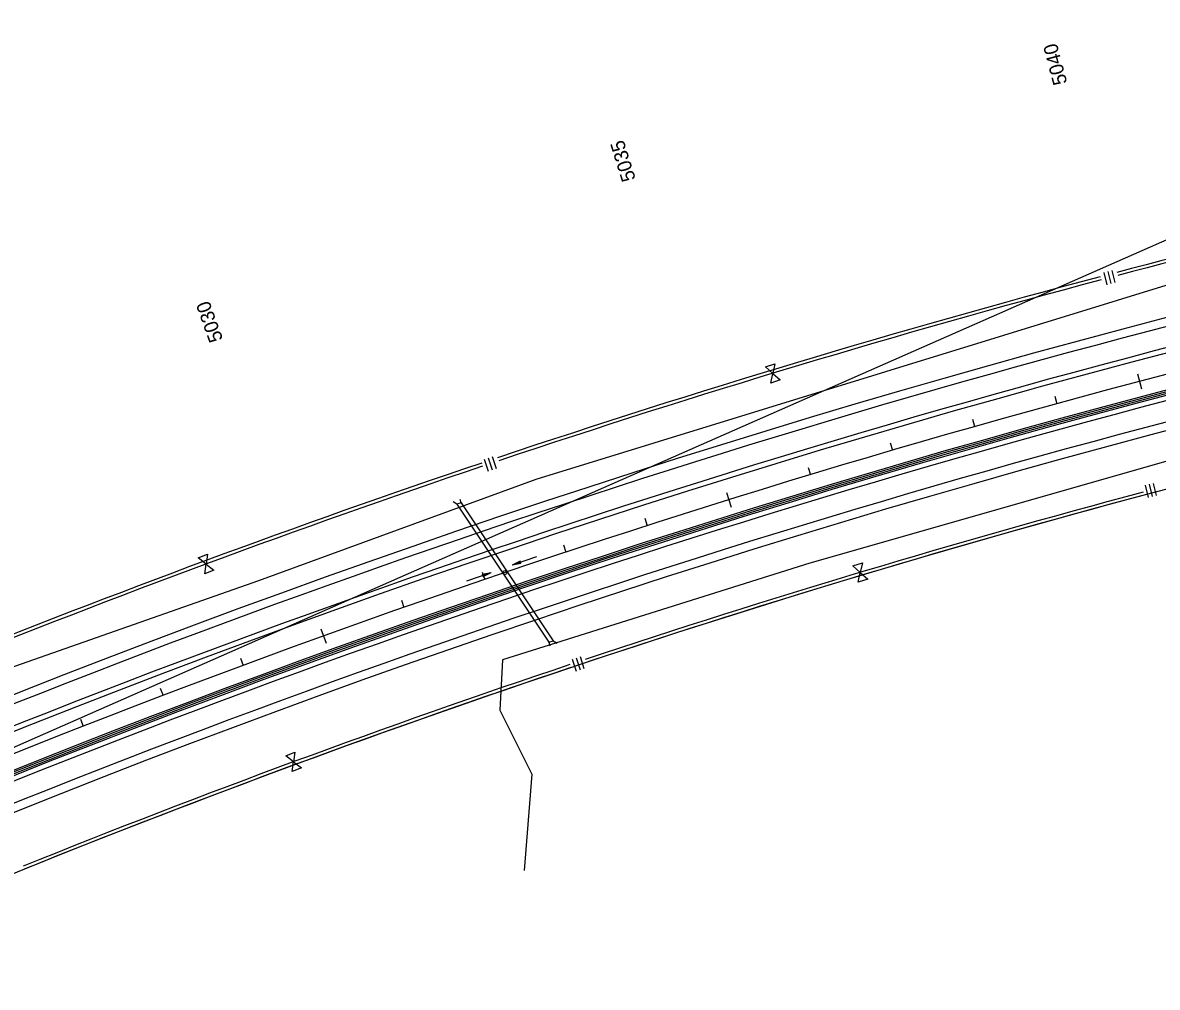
# Model space of a CAD drawing. Extents: x 192699 to 285914, y 194342 to 233219.
# Drawn here: x 247371 to 248698, y 223721 to 224849 of the extents above; entities that cross this region are included whole.
import ezdxf

# ---------------------------------------------------------------- set-up
doc = ezdxf.new("R2010")
doc.units = 0
for name, color, linetype in [('CENT LINE', 7, 'Continuous'), ('CONCRETE', 7, 'Continuous'), ('CURVE LINE', 7, 'Continuous'), ('DRAINAGE', 7, 'Continuous'), ('DRAINAGE ARROWS', 7, 'Continuous'), ('Flood Plain', 7, 'Continuous'), ('R-W - CofA', 7, 'Continuous'), ('R_Water Annot', 7, 'Continuous'), ('ROAD', 7, 'Continuous'), ('SHOULDER', 7, 'Continuous'), ('STATIONING1', 7, 'Continuous'), ('WRSF', 7, 'Continuous')]:
    doc.layers.add(name, color=color, linetype=linetype)

msp = doc.modelspace()

# ---------------------------------------------------------------- linework, layer by layer
at = {"layer": 'CENT LINE'}
msp.add_arc((251611.3, 213352.7), 11459.2, 93.06668, 113.76668, dxfattribs=at)
at = {"layer": 'CONCRETE'}
for radius, start in [(11441.2, 98.77185), (11437.2, 98.77381)]:
    msp.add_arc((251611.3, 213352.7), radius, start, 113.76668, dxfattribs=at)
at = {"layer": 'CURVE LINE'}
msp.add_lwpolyline([(246993.1, 223840), (248908.4, 224683.5)], dxfattribs=at)
at = {"layer": 'DRAINAGE'}
for p, q in [((247883.7, 224287.7), (247878.8, 224286)), ((247878.8, 224286), (247986.5, 224124.6)), ((247883.7, 224287.7), (247991.4, 224126.3)), ((247986.5, 224124.6), (247991.4, 224126.3))]:
    msp.add_line(p, q, dxfattribs=at)
for points in [[(247878.8, 224286), (247874.3, 224288.9)], [(247883.7, 224287.7), (247882.6, 224291.7)], [(247991.4, 224126.3), (247995.9, 224123.4)], [(247986.5, 224124.6), (247987.6, 224120.6)]]:
    msp.add_lwpolyline(points, dxfattribs=at)
msp.add_lwpolyline([(247933.8, 224203.6), (247937.6, 224204.9), (247936.3, 224208.7), (247932.5, 224207.4)], close=True, dxfattribs=at)
at = {"layer": 'DRAINAGE ARROWS'}
for p, q in [((247952.6, 224219.4), (247943.6, 224214.7)), ((247952.7, 224219.2), (247945.2, 224215.3)), ((247952.8, 224218.9), (247946.8, 224215.8)), ((247952.9, 224218.7), (247948.4, 224216.4)), ((247952.9, 224218.4), (247950, 224216.9)), ((247953.6, 224216.6), (247952.6, 224219.4)), ((247908.8, 224204.4), (247918.7, 224206.2)), ((247908.9, 224204.2), (247917.1, 224205.7)), ((247908.9, 224204), (247915.5, 224205.1)), ((247909.6, 224202.1), (247915.5, 224205.1)), ((247909.7, 224201.6), (247918.7, 224206.2)), ((247909.7, 224201.8), (247917.1, 224205.7)), ((247953.6, 224216.6), (247943.6, 224214.7)), ((247953.5, 224216.8), (247945.2, 224215.3)), ((247953.4, 224217), (247946.8, 224215.8)), ((247953.3, 224217.3), (247948.4, 224216.4)), ((247953.3, 224217.5), (247950, 224216.9)), ((247953, 224218.2), (247951.6, 224217.5)), ((247953.2, 224217.8), (247951.6, 224217.5)), ((247909.7, 224201.6), (247908.8, 224204.4)), ((247909, 224203.7), (247913.9, 224204.6)), ((247909.1, 224203.5), (247912.3, 224204.1)), ((247909.2, 224203.3), (247910.8, 224203.5)), ((247909.3, 224202.8), (247910.8, 224203.5)), ((247909.4, 224202.6), (247912.3, 224204.1)), ((247909.5, 224202.3), (247913.9, 224204.6))]:
    msp.add_line(p, q, dxfattribs=at)
at = {"layer": 'Flood Plain'}
for points in [[(250370.6, 224639.7), (250349.8, 224829.1), (250087.1, 224800.3), (249458.2, 224715.7), (248788.7, 224566.9), (247971.3, 224315), (247646.7, 224196.6), (247193.6, 224037.6), (246984, 224024), (246818.3, 224176.3), (246723.6, 224247.3)], [(250370.6, 224639.7), (250213.9, 224628.1), (249512.1, 224525), (248835.9, 224372.8), (248291.5, 224217.2), (247932.2, 224103.9), (247928.9, 224045.4), (247966.5, 223970.2), (247957.6, 223857.6)]]:
    msp.add_lwpolyline(points, dxfattribs=at)
at = {"layer": 'R-W - CofA'}
for p, q in [((248635.1, 224557.3), (248638.6, 224542.9)), ((248639.9, 224558.4), (248643.4, 224544.1)), ((248644.6, 224559.6), (248648.2, 224545.3)), ((248239.5, 224446.9), (248250.6, 224450.5)), ((248248.1, 224439.1), (248239.5, 224446.9)), ((248250.6, 224450.5), (248248.1, 224439.1)), ((248245.7, 224427.8), (248248.1, 224439.1)), ((248256.7, 224431.4), (248245.7, 224427.8)), ((248248.1, 224439.1), (248256.7, 224431.4)), ((247910.8, 224338.8), (247915.3, 224324.7)), ((247915.5, 224340.3), (247920, 224326.2)), ((247920.2, 224341.8), (247924.7, 224327.8)), ((248683.4, 224308.2), (248686.9, 224293.9)), ((248688.2, 224309.4), (248691.7, 224295)), ((248693, 224310.5), (248696.5, 224296.2)), ((247576.5, 224223.3), (247587.3, 224227.6)), ((247585.7, 224216.1), (247576.5, 224223.3)), ((247587.3, 224227.6), (247585.7, 224216.1)), ((247584, 224204.7), (247585.7, 224216.1)), ((247594.8, 224209), (247584, 224204.7)), ((247585.7, 224216.1), (247594.8, 224209)), ((248341.9, 224214.1), (248353, 224217.6)), ((248350.5, 224206.3), (248341.9, 224214.1)), ((248348.1, 224195), (248350.5, 224206.3)), ((248353, 224217.6), (248350.5, 224206.3)), ((248350.5, 224206.3), (248359.1, 224198.5)), ((248359.1, 224198.5), (248348.1, 224195)), ((248013.6, 224105), (248018.1, 224091)), ((248018.3, 224106.5), (248022.8, 224092.5)), ((248022.9, 224108), (248027.4, 224094)), ((247678.8, 223991.9), (247689.5, 223996.2)), ((247689.5, 223996.2), (247687.9, 223984.7)), ((247687.9, 223984.7), (247678.8, 223991.9)), ((247686.2, 223973.3), (247687.9, 223984.7)), ((247687.9, 223984.7), (247697, 223977.6)), ((247697, 223977.6), (247686.2, 223973.3))]:
    msp.add_line(p, q, dxfattribs=at)
for radius, start, end in [(11589.2, 101.99776, 104.80305), (11585.4, 101.99776, 104.80099), (11329.2, 97.33668, 113.76668), (11589.2, 104.90157, 108.53923), (11585.4, 104.90157, 108.53923), (11589.2, 108.63558, 112.00932), (11585.4, 108.63813, 112.00932), (11332.9, 104.98308, 108.42919), (11329.2, 104.98308, 108.42919), (11332.9, 108.52272, 111.9695), (11329.2, 108.524, 111.9695)]:
    msp.add_arc((251611.3, 213352.7), radius, start, end, dxfattribs=at)
at = {"layer": 'R_Water Annot'}
for p, q in [((247972, 224224.5), (247943.6, 224214.7)), ((247952.6, 224219.4), (247943.6, 224214.7)), ((247952.7, 224219.2), (247945.2, 224215.3)), ((247952.8, 224218.9), (247946.8, 224215.8)), ((247952.9, 224218.7), (247948.4, 224216.4)), ((247952.9, 224218.4), (247950, 224216.9)), ((247953.6, 224216.6), (247952.6, 224219.4)), ((247890.3, 224196.6), (247918.7, 224206.2)), ((247908.8, 224204.4), (247918.7, 224206.2)), ((247908.9, 224204.2), (247917.1, 224205.7)), ((247908.9, 224204), (247915.5, 224205.1)), ((247909.6, 224202.1), (247915.5, 224205.1)), ((247909.7, 224201.6), (247918.7, 224206.2)), ((247909.7, 224201.8), (247917.1, 224205.7)), ((247953.6, 224216.6), (247943.6, 224214.7)), ((247953.5, 224216.8), (247945.2, 224215.3)), ((247953.4, 224217), (247946.8, 224215.8)), ((247953.3, 224217.3), (247948.4, 224216.4)), ((247953.3, 224217.5), (247950, 224216.9)), ((247953, 224218.2), (247951.6, 224217.5)), ((247953.2, 224217.8), (247951.6, 224217.5)), ((247909.7, 224201.6), (247908.8, 224204.4)), ((247909, 224203.7), (247913.9, 224204.6)), ((247909.1, 224203.5), (247912.3, 224204.1)), ((247909.2, 224203.3), (247910.8, 224203.5)), ((247909.3, 224202.8), (247910.8, 224203.5)), ((247909.4, 224202.6), (247912.3, 224204.1)), ((247909.5, 224202.3), (247913.9, 224204.6))]:
    msp.add_line(p, q, dxfattribs=at)
at = {"layer": 'ROAD'}
for radius in [11513.2, 11489.2, 11429.2, 11405.2]:
    msp.add_arc((251611.3, 213352.7), radius, 93.06668, 113.76668, dxfattribs=at)
at = {"layer": 'SHOULDER'}
for radius, start in [(11523.2, 96.47731), (11483.2, 96.47795), (11435.2, 96.48041), (11395.2, 96.48106)]:
    msp.add_arc((251611.3, 213352.7), radius, start, 113.76668, dxfattribs=at)
at = {"layer": 'STATIONING1'}
for points in [[(248674.7, 224438.5), (248679.3, 224421.1)], [(248578, 224412.4), (248580.4, 224403.7)], [(248481.6, 224385.5), (248484.1, 224376.9)], [(248385.5, 224357.8), (248388, 224349.2)], [(248289.6, 224329.2), (248292.2, 224320.6)], [(248193.9, 224299.8), (248199.3, 224282.6)], [(248098.5, 224269.6), (248101.3, 224261)], [(248003.4, 224238.5), (248006.2, 224230)], [(247908.5, 224206.6), (247911.4, 224198.1)], [(247813.9, 224173.9), (247816.9, 224165.4)], [(247719.6, 224140.3), (247725.8, 224123.4)], [(247625.7, 224106), (247628.8, 224097.5)], [(247532, 224070.8), (247535.2, 224062.4)], [(247438.6, 224034.8), (247441.9, 224026.4)]]:
    msp.add_lwpolyline(points, dxfattribs=at)
at = {"layer": 'WRSF'}
msp.add_arc((251611.3, 213352.7), 11439.2, 98.77283, 113.76668, dxfattribs=at)

# ---------------------------------------------------------------- texts
at = {"layer": 'STATIONING1'}
for s, rotation, p in [('5040', 104.8367, (248592.6, 224778.9)), ('5035', 107.3367, (248088.1, 224666.4)), ('5030', 109.8367, (247605.6, 224479))]:
    msp.add_text(s, height=16.5, rotation=rotation, dxfattribs=at).set_placement(p)

doc.saveas('drawing.dxf')
